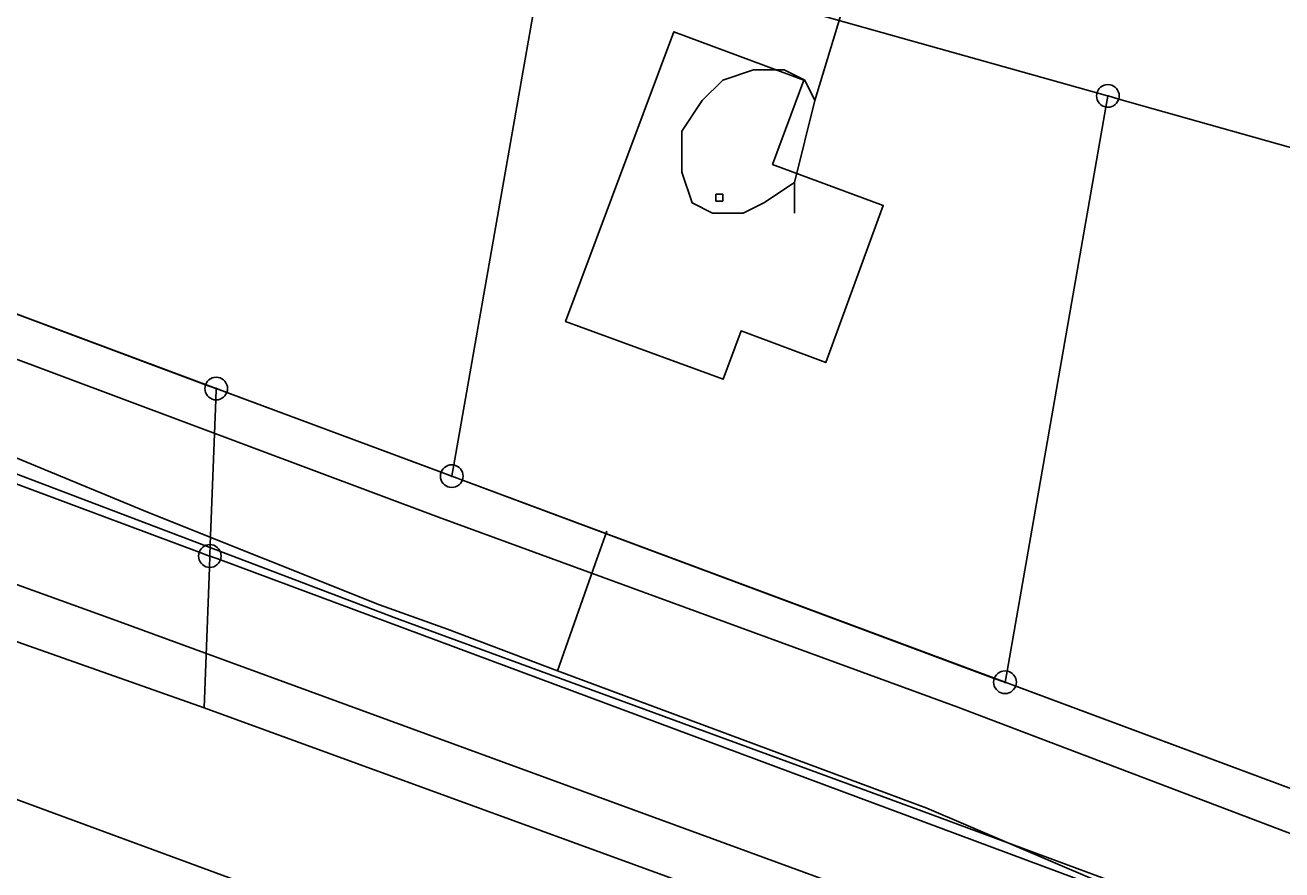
# Model space of a CAD drawing. Extents: x -645676 to -642474, y -1077513 to -1072613.
# Drawn here: x -644194.1 to -644138.8, y -1075031.6 to -1074994.5 of the extents above; entities that cross this region are included whole.
import ezdxf

# ---------------------------------------------------------------- set-up
doc = ezdxf.new("R2010")
doc.units = 0
for name, color, linetype in [('_elezni_n__tra_', 7, 'Continuous'), ('katastr_ln___zem____popis', 7, 'Continuous'), ('KN', 7, 'Continuous'), ('KULTURY_STAV', 7, 'Continuous'), ('KULTURY_ZNACKY', 7, 'Continuous'), ('Obvod_KP_', 7, 'Continuous'), ('OBVOD_PU', 7, 'Continuous'), ('PLYNOVOD', 7, 'Continuous'), ('SDELOVACI', 7, 'Continuous'), ('Silnice_II__t__dy_a_III__t__dy', 7, 'Continuous')]:
    doc.layers.add(name, color=color, linetype=linetype)

# ---------------------------------------------------------------- blocks, each defined once
blk = doc.blocks.new('$431')
blk.add_line((0.63, 0.99), (0.9, 1.89))
blk.add_lwpolyline([(0.45, 0), (0.45, 0.27), (0.63, 0.99), (0.54, 1.17), (0.36, 1.26), (0.09, 1.26), (-0.18, 1.17), (-0.36, 0.99), (-0.54, 0.72), (-0.54, 0.36), (-0.45, 0.09), (-0.27, 0), (0, 0), (0.18, 0.09), (0.45, 0.27)])

msp = doc.modelspace()

# ---------------------------------------------------------------- linework, layer by layer
at = {"layer": '_elezni_n__tra_'}
msp.add_lwpolyline([(-645032.05, -1074719.88), (-645007.73, -1074729.17), (-644983.14, -1074736.55), (-644942.37, -1074750.02), (-644914.47, -1074760.84), (-644882.89, -1074772.03), (-644837.1, -1074789.71), (-644791.46, -1074806.27), (-644722.98, -1074831.82), (-644692.05, -1074843.35), (-644645.1, -1074860.33), (-644595.62, -1074879.05), (-644567.2, -1074889.68), (-644538.28, -1074900.75), (-644463.04, -1074928.93), (-644414.14, -1074947.15), (-644324.54, -1074980.78), (-644238.86, -1075012.25), (-644147.17, -1075045.91), (-644073.62, -1075073.69), (-644009.64, -1075097.37)], dxfattribs=at)
at = {"layer": 'KN'}
for points in [[(-644170.68, -1074990.82), (-644146.97, -1074997.49), (-644146.98, -1074997.54), (-644146.99, -1074997.63), (-644146.98, -1074997.72), (-644146.96, -1074997.8), (-644146.92, -1074997.88), (-644146.87, -1074997.95), (-644146.81, -1074998.01), (-644146.74, -1074998.06), (-644146.66, -1074998.1), (-644146.58, -1074998.12), (-644150.92, -1075022.91), (-644151.01, -1075022.9), (-644151.1, -1075022.91), (-644151.18, -1075022.93), (-644151.26, -1075022.97), (-644151.33, -1075023.02), (-644151.39, -1075023.08), (-644151.44, -1075023.15), (-644151.48, -1075023.23), (-644174.85, -1075014.51), (-644174.83, -1075014.43), (-644174.82, -1075014.34), (-644174.83, -1075014.25), (-644174.85, -1075014.17), (-644174.89, -1075014.09), (-644174.94, -1075014.02), (-644175, -1075013.96), (-644175.07, -1075013.91), (-644175.15, -1075013.87), (-644175.23, -1075013.85), (-644171.25, -1074991.17)], [(-644124.62, -1075003.79), (-644146.01, -1074997.77), (-644146, -1074997.72), (-644145.99, -1074997.63), (-644146, -1074997.54), (-644146.02, -1074997.46), (-644146.06, -1074997.38), (-644146.11, -1074997.31), (-644146.17, -1074997.25), (-644146.24, -1074997.2), (-644146.32, -1074997.16), (-644146.4, -1074997.14), (-644146.49, -1074997.13), (-644146.58, -1074997.14), (-644146.66, -1074997.16), (-644146.74, -1074997.2), (-644146.81, -1074997.25), (-644146.87, -1074997.31), (-644146.92, -1074997.38), (-644146.96, -1074997.46), (-644146.97, -1074997.49), (-644170.68, -1074990.82)], [(-644171.25, -1074991.17), (-644175.23, -1075013.85), (-644175.32, -1075013.84), (-644175.41, -1075013.85), (-644175.49, -1075013.87), (-644175.57, -1075013.91), (-644175.64, -1075013.96), (-644175.7, -1075014.02), (-644175.75, -1075014.09), (-644175.79, -1075014.17), (-644185.2, -1075010.66), (-644185.18, -1075010.58), (-644185.17, -1075010.49), (-644185.18, -1075010.4), (-644185.2, -1075010.32), (-644185.24, -1075010.24), (-644185.29, -1075010.17), (-644185.35, -1075010.11), (-644185.42, -1075010.06), (-644185.5, -1075010.02), (-644185.58, -1075010), (-644185.67, -1075009.99), (-644185.76, -1075010), (-644185.84, -1075010.02), (-644185.92, -1075010.06), (-644185.99, -1075010.11), (-644186.05, -1075010.17), (-644186.1, -1075010.24), (-644186.14, -1075010.32), (-644199.22, -1075005.43)], [(-644132.56, -1075030.27), (-644150.54, -1075023.57), (-644150.52, -1075023.49), (-644150.51, -1075023.4), (-644150.52, -1075023.31), (-644150.54, -1075023.23), (-644150.58, -1075023.15), (-644150.63, -1075023.08), (-644150.69, -1075023.02), (-644150.76, -1075022.97), (-644150.84, -1075022.93), (-644150.92, -1075022.91), (-644146.58, -1074998.12), (-644146.49, -1074998.13), (-644146.4, -1074998.12), (-644146.32, -1074998.1), (-644146.24, -1074998.06), (-644146.17, -1074998.01), (-644146.11, -1074997.95), (-644146.06, -1074997.88), (-644146.02, -1074997.8), (-644146.01, -1074997.77), (-644124.62, -1075003.79)], [(-644146.48, -1074997.63), (-644146.49, -1074997.63), (-644146.5, -1074997.63), (-644146.5, -1074997.62), (-644146.49, -1074997.62), (-644146.48, -1074997.62), (-644146.48, -1074997.63)], [(-644199.22, -1075005.43), (-644186.14, -1075010.32), (-644186.16, -1075010.4), (-644186.17, -1075010.49), (-644186.16, -1075010.58), (-644186.14, -1075010.66), (-644186.1, -1075010.74), (-644186.05, -1075010.81), (-644185.99, -1075010.87), (-644185.92, -1075010.92), (-644185.84, -1075010.96), (-644185.76, -1075010.98), (-644185.69, -1075010.99), (-644185.93, -1075017.35), (-644185.95, -1075017.35), (-644186.04, -1075017.36), (-644186.12, -1075017.38), (-644186.2, -1075017.42), (-644186.27, -1075017.47), (-644186.33, -1075017.53), (-644186.38, -1075017.6), (-644186.42, -1075017.68), (-644200.59, -1075012.4)], [(-644185.2, -1075010.66), (-644185.66, -1075010.49), (-644185.66, -1075010.48), (-644185.67, -1075010.48), (-644185.68, -1075010.48), (-644185.68, -1075010.49), (-644186.14, -1075010.32), (-644186.1, -1075010.24), (-644186.05, -1075010.17), (-644185.99, -1075010.11), (-644185.92, -1075010.06), (-644185.84, -1075010.02), (-644185.76, -1075010), (-644185.67, -1075009.99), (-644185.58, -1075010), (-644185.5, -1075010.02), (-644185.42, -1075010.06), (-644185.35, -1075010.11), (-644185.29, -1075010.17), (-644185.24, -1075010.24), (-644185.2, -1075010.32), (-644185.18, -1075010.4), (-644185.17, -1075010.49), (-644185.18, -1075010.58), (-644185.2, -1075010.66)], [(-644128.04, -1075039.42), (-644185.48, -1075018.02), (-644185.46, -1075017.94), (-644185.45, -1075017.85), (-644185.46, -1075017.76), (-644185.48, -1075017.68), (-644185.52, -1075017.6), (-644185.57, -1075017.53), (-644185.63, -1075017.47), (-644185.7, -1075017.42), (-644185.78, -1075017.38), (-644185.86, -1075017.36), (-644185.93, -1075017.35), (-644185.69, -1075010.99), (-644185.67, -1075010.99), (-644185.58, -1075010.98), (-644185.5, -1075010.96), (-644185.42, -1075010.92), (-644185.35, -1075010.87), (-644185.29, -1075010.81), (-644185.24, -1075010.74), (-644185.2, -1075010.66), (-644175.79, -1075014.17), (-644175.81, -1075014.25), (-644175.82, -1075014.34), (-644175.81, -1075014.43), (-644175.79, -1075014.51), (-644175.75, -1075014.59), (-644175.7, -1075014.66), (-644175.64, -1075014.72), (-644175.57, -1075014.77), (-644175.49, -1075014.81), (-644175.41, -1075014.83), (-644175.32, -1075014.84), (-644175.23, -1075014.83), (-644175.15, -1075014.81), (-644175.07, -1075014.77), (-644175, -1075014.72), (-644174.94, -1075014.66), (-644174.89, -1075014.59), (-644174.85, -1075014.51), (-644151.48, -1075023.23), (-644151.5, -1075023.31), (-644151.51, -1075023.4), (-644151.5, -1075023.49), (-644151.48, -1075023.57), (-644151.44, -1075023.65), (-644151.39, -1075023.72), (-644151.33, -1075023.78), (-644151.26, -1075023.83), (-644151.18, -1075023.87), (-644151.1, -1075023.89), (-644151.01, -1075023.9), (-644150.92, -1075023.89), (-644150.84, -1075023.87), (-644150.76, -1075023.83), (-644150.69, -1075023.78), (-644150.63, -1075023.72), (-644150.58, -1075023.65), (-644150.54, -1075023.57), (-644132.56, -1075030.27)], [(-644185.66, -1075010.49), (-644185.67, -1075010.49), (-644185.68, -1075010.49), (-644185.68, -1075010.48), (-644185.67, -1075010.48), (-644185.66, -1075010.48), (-644185.66, -1075010.49)], [(-644174.85, -1075014.51), (-644175.31, -1075014.34), (-644175.31, -1075014.33), (-644175.32, -1075014.33), (-644175.23, -1075013.85), (-644175.15, -1075013.87), (-644175.07, -1075013.91), (-644175, -1075013.96), (-644174.94, -1075014.02), (-644174.89, -1075014.09), (-644174.85, -1075014.17), (-644174.83, -1075014.25), (-644174.82, -1075014.34), (-644174.83, -1075014.43), (-644174.85, -1075014.51)], [(-644175.32, -1075014.33), (-644175.32, -1075014.34), (-644175.33, -1075014.34), (-644175.33, -1075014.33), (-644175.32, -1075014.33)], [(-644175.31, -1075014.34), (-644175.32, -1075014.34), (-644175.32, -1075014.33), (-644175.31, -1075014.33), (-644175.31, -1075014.34)], [(-644185.48, -1075018.02), (-644185.94, -1075017.85), (-644185.94, -1075017.84), (-644185.95, -1075017.84), (-644185.93, -1075017.35), (-644185.86, -1075017.36), (-644185.78, -1075017.38), (-644185.7, -1075017.42), (-644185.63, -1075017.47), (-644185.57, -1075017.53), (-644185.52, -1075017.6), (-644185.48, -1075017.68), (-644185.46, -1075017.76), (-644185.45, -1075017.85), (-644185.46, -1075017.94), (-644185.48, -1075018.02)], [(-644185.94, -1075017.85), (-644185.95, -1075017.85), (-644185.95, -1075017.84), (-644185.94, -1075017.84), (-644185.94, -1075017.85)], [(-644150.54, -1075023.57), (-644151, -1075023.4), (-644151, -1075023.39), (-644151.01, -1075023.39), (-644150.92, -1075022.91), (-644150.84, -1075022.93), (-644150.76, -1075022.97), (-644150.69, -1075023.02), (-644150.63, -1075023.08), (-644150.58, -1075023.15), (-644150.54, -1075023.23), (-644150.52, -1075023.31), (-644150.51, -1075023.4), (-644150.52, -1075023.49), (-644150.54, -1075023.57)], [(-644151, -1075023.4), (-644151.01, -1075023.4), (-644151.01, -1075023.39), (-644151, -1075023.39), (-644151, -1075023.4)]]:
    msp.add_lwpolyline(points, dxfattribs=at)
for points in [[(-644161.22, -1075000.64), (-644156.36, -1075002.44), (-644158.89, -1075009.35), (-644162.61, -1075007.96), (-644163.4, -1075010.08), (-644170.32, -1075007.54), (-644165.56, -1074994.81), (-644159.85, -1074996.94)], [(-644161.22, -1075000.64), (-644159.85, -1074996.94), (-644165.56, -1074994.81), (-644170.32, -1075007.54), (-644163.4, -1075010.08), (-644162.61, -1075007.96), (-644158.89, -1075009.35), (-644156.36, -1075002.44)], [(-644146.5, -1074997.63), (-644146.5, -1074997.64), (-644146.49, -1074997.64), (-644146.58, -1074998.12), (-644146.66, -1074998.1), (-644146.74, -1074998.06), (-644146.81, -1074998.01), (-644146.87, -1074997.95), (-644146.92, -1074997.88), (-644146.96, -1074997.8), (-644146.98, -1074997.72), (-644146.99, -1074997.63), (-644146.98, -1074997.54), (-644146.97, -1074997.49)], [(-644146.01, -1074997.77), (-644146.48, -1074997.63), (-644146.48, -1074997.62), (-644146.49, -1074997.62), (-644146.5, -1074997.62), (-644146.5, -1074997.63), (-644146.97, -1074997.49), (-644146.96, -1074997.46), (-644146.92, -1074997.38), (-644146.87, -1074997.31), (-644146.81, -1074997.25), (-644146.74, -1074997.2), (-644146.66, -1074997.16), (-644146.58, -1074997.14), (-644146.49, -1074997.13), (-644146.4, -1074997.14), (-644146.32, -1074997.16), (-644146.24, -1074997.2), (-644146.17, -1074997.25), (-644146.11, -1074997.31), (-644146.06, -1074997.38), (-644146.02, -1074997.46), (-644146, -1074997.54), (-644145.99, -1074997.63), (-644146, -1074997.72)], [(-644146.01, -1074997.77), (-644146.02, -1074997.8), (-644146.06, -1074997.88), (-644146.11, -1074997.95), (-644146.17, -1074998.01), (-644146.24, -1074998.06), (-644146.32, -1074998.1), (-644146.4, -1074998.12), (-644146.49, -1074998.13), (-644146.58, -1074998.12), (-644146.49, -1074997.64), (-644146.48, -1074997.64), (-644146.48, -1074997.63)], [(-644146.49, -1074997.63), (-644146.49, -1074997.64), (-644146.5, -1074997.64), (-644146.5, -1074997.63)], [(-644146.48, -1074997.63), (-644146.48, -1074997.64), (-644146.49, -1074997.64), (-644146.49, -1074997.63)], [(-644163.41, -1075002.25), (-644163.71, -1075002.25), (-644163.71, -1075001.95), (-644163.41, -1075001.95)], [(-644163.41, -1075002.25), (-644163.41, -1075001.95), (-644163.71, -1075001.95), (-644163.71, -1075002.25)], [(-644185.68, -1075010.49), (-644185.68, -1075010.5), (-644185.67, -1075010.5), (-644185.69, -1075010.99), (-644185.76, -1075010.98), (-644185.84, -1075010.96), (-644185.92, -1075010.92), (-644185.99, -1075010.87), (-644186.05, -1075010.81), (-644186.1, -1075010.74), (-644186.14, -1075010.66), (-644186.16, -1075010.58), (-644186.17, -1075010.49), (-644186.16, -1075010.4), (-644186.14, -1075010.32)], [(-644185.2, -1075010.66), (-644185.24, -1075010.74), (-644185.29, -1075010.81), (-644185.35, -1075010.87), (-644185.42, -1075010.92), (-644185.5, -1075010.96), (-644185.58, -1075010.98), (-644185.67, -1075010.99), (-644185.69, -1075010.99), (-644185.67, -1075010.5), (-644185.66, -1075010.5), (-644185.66, -1075010.49)], [(-644185.67, -1075010.49), (-644185.67, -1075010.5), (-644185.68, -1075010.5), (-644185.68, -1075010.49)], [(-644185.66, -1075010.49), (-644185.66, -1075010.5), (-644185.67, -1075010.5), (-644185.67, -1075010.49)], [(-644186.42, -1075017.68), (-644186.44, -1075017.76), (-644186.45, -1075017.85), (-644186.44, -1075017.94), (-644186.42, -1075018.02), (-644186.38, -1075018.1), (-644186.33, -1075018.17), (-644186.27, -1075018.23), (-644186.2, -1075018.28), (-644186.12, -1075018.32), (-644186.04, -1075018.34), (-644185.97, -1075018.35), (-644186.2, -1075024.53), (-644202.35, -1075018.82), (-644201.16, -1075012.72), (-644201.15, -1075012.72), (-644201.06, -1075012.73), (-644200.97, -1075012.72), (-644200.89, -1075012.7), (-644200.81, -1075012.66), (-644200.74, -1075012.61), (-644200.68, -1075012.55), (-644200.63, -1075012.48), (-644200.59, -1075012.4)], [(-644175.23, -1075013.85), (-644175.32, -1075014.33), (-644175.33, -1075014.33), (-644175.33, -1075014.34), (-644175.79, -1075014.17), (-644175.75, -1075014.09), (-644175.7, -1075014.02), (-644175.64, -1075013.96), (-644175.57, -1075013.91), (-644175.49, -1075013.87), (-644175.41, -1075013.85), (-644175.32, -1075013.84)], [(-644175.33, -1075014.34), (-644175.33, -1075014.35), (-644175.32, -1075014.35), (-644175.31, -1075014.35), (-644175.31, -1075014.34), (-644174.85, -1075014.51), (-644174.89, -1075014.59), (-644174.94, -1075014.66), (-644175, -1075014.72), (-644175.07, -1075014.77), (-644175.15, -1075014.81), (-644175.23, -1075014.83), (-644175.32, -1075014.84), (-644175.41, -1075014.83), (-644175.49, -1075014.81), (-644175.57, -1075014.77), (-644175.64, -1075014.72), (-644175.7, -1075014.66), (-644175.75, -1075014.59), (-644175.79, -1075014.51), (-644175.81, -1075014.43), (-644175.82, -1075014.34), (-644175.81, -1075014.25), (-644175.79, -1075014.17)], [(-644175.32, -1075014.34), (-644175.31, -1075014.34), (-644175.31, -1075014.35), (-644175.32, -1075014.35), (-644175.33, -1075014.35), (-644175.33, -1075014.34)], [(-644185.93, -1075017.35), (-644185.95, -1075017.84), (-644185.96, -1075017.84), (-644185.96, -1075017.85), (-644186.42, -1075017.68), (-644186.38, -1075017.6), (-644186.33, -1075017.53), (-644186.27, -1075017.47), (-644186.2, -1075017.42), (-644186.12, -1075017.38), (-644186.04, -1075017.36), (-644185.95, -1075017.35)], [(-644185.96, -1075017.85), (-644185.96, -1075017.86), (-644185.95, -1075017.86), (-644185.97, -1075018.35), (-644186.04, -1075018.34), (-644186.12, -1075018.32), (-644186.2, -1075018.28), (-644186.27, -1075018.23), (-644186.33, -1075018.17), (-644186.38, -1075018.1), (-644186.42, -1075018.02), (-644186.44, -1075017.94), (-644186.45, -1075017.85), (-644186.44, -1075017.76), (-644186.42, -1075017.68)], [(-644185.48, -1075018.02), (-644185.52, -1075018.1), (-644185.57, -1075018.17), (-644185.63, -1075018.23), (-644185.7, -1075018.28), (-644185.78, -1075018.32), (-644185.86, -1075018.34), (-644185.95, -1075018.35), (-644185.97, -1075018.35), (-644185.95, -1075017.86), (-644185.94, -1075017.86), (-644185.94, -1075017.85)], [(-644185.95, -1075017.85), (-644185.96, -1075017.85), (-644185.96, -1075017.84), (-644185.95, -1075017.84)], [(-644185.95, -1075017.85), (-644185.95, -1075017.86), (-644185.96, -1075017.86), (-644185.96, -1075017.85)], [(-644185.94, -1075017.85), (-644185.94, -1075017.86), (-644185.95, -1075017.86), (-644185.95, -1075017.85)], [(-644128.04, -1075039.42), (-644128.06, -1075039.5), (-644128.07, -1075039.59), (-644128.06, -1075039.68), (-644128.04, -1075039.76), (-644128, -1075039.84), (-644127.95, -1075039.91), (-644127.89, -1075039.97), (-644127.82, -1075040.02), (-644127.74, -1075040.06), (-644127.66, -1075040.08), (-644127.62, -1075040.09), (-644128.16, -1075045.7), (-644186.2, -1075024.53), (-644185.97, -1075018.35), (-644185.95, -1075018.35), (-644185.86, -1075018.34), (-644185.78, -1075018.32), (-644185.7, -1075018.28), (-644185.63, -1075018.23), (-644185.57, -1075018.17), (-644185.52, -1075018.1), (-644185.48, -1075018.02)], [(-644150.92, -1075022.91), (-644151.01, -1075023.39), (-644151.02, -1075023.39), (-644151.02, -1075023.4), (-644151.48, -1075023.23), (-644151.44, -1075023.15), (-644151.39, -1075023.08), (-644151.33, -1075023.02), (-644151.26, -1075022.97), (-644151.18, -1075022.93), (-644151.1, -1075022.91), (-644151.01, -1075022.9)], [(-644151.02, -1075023.4), (-644151.02, -1075023.41), (-644151.01, -1075023.41), (-644151, -1075023.41), (-644151, -1075023.4), (-644150.54, -1075023.57), (-644150.58, -1075023.65), (-644150.63, -1075023.72), (-644150.69, -1075023.78), (-644150.76, -1075023.83), (-644150.84, -1075023.87), (-644150.92, -1075023.89), (-644151.01, -1075023.9), (-644151.1, -1075023.89), (-644151.18, -1075023.87), (-644151.26, -1075023.83), (-644151.33, -1075023.78), (-644151.39, -1075023.72), (-644151.44, -1075023.65), (-644151.48, -1075023.57), (-644151.5, -1075023.49), (-644151.51, -1075023.4), (-644151.5, -1075023.31), (-644151.48, -1075023.23)], [(-644151.01, -1075023.4), (-644151.02, -1075023.4), (-644151.02, -1075023.39), (-644151.01, -1075023.39)], [(-644151.01, -1075023.4), (-644151, -1075023.4), (-644151, -1075023.41), (-644151.01, -1075023.41), (-644151.02, -1075023.41), (-644151.02, -1075023.4)]]:
    msp.add_lwpolyline(points, close=True, dxfattribs=at)
at = {"layer": 'KULTURY_STAV'}
for points in [[(-644318.2, -1074953.42), (-644286.02, -1074973.12), (-644267.32, -1074980.08), (-644248.63, -1074987.05), (-644229.93, -1074994.01), (-644203.49, -1075003.85), (-644199.69, -1075005.26), (-644185.67, -1075010.49), (-644175.32, -1075014.34), (-644151.01, -1075023.4), (-644132.56, -1075030.27), (-644126.29, -1075026.29), (-644124.14, -1075003.93), (-644123.87, -1075001.12), (-644121.22, -1074974.56), (-644120.29, -1074967.74), (-644116.71, -1074949.63), (-644115.89, -1074941.48), (-644114.12, -1074927.36)], [(-644114.12, -1074927.36), (-644115.89, -1074941.48), (-644116.71, -1074949.63), (-644120.29, -1074967.74), (-644121.22, -1074974.56), (-644123.87, -1075001.12), (-644124.14, -1075003.93), (-644126.29, -1075026.29), (-644132.56, -1075030.27), (-644151.01, -1075023.4), (-644175.32, -1075014.34), (-644185.67, -1075010.49), (-644199.69, -1075005.26), (-644203.49, -1075003.85), (-644229.93, -1074994.01), (-644248.63, -1074987.05), (-644267.32, -1074980.08), (-644286.02, -1074973.12), (-644318.2, -1074953.42)], [(-644165.56, -1074994.81), (-644159.85, -1074996.94), (-644161.22, -1075000.64), (-644156.36, -1075002.44), (-644158.89, -1075009.35), (-644162.61, -1075007.96), (-644163.4, -1075010.08), (-644170.32, -1075007.54), (-644165.56, -1074994.81)], [(-644165.56, -1074994.81), (-644170.32, -1075007.54), (-644163.4, -1075010.08), (-644162.61, -1075007.96), (-644158.89, -1075009.35), (-644156.36, -1075002.44), (-644161.22, -1075000.64), (-644159.85, -1074996.94), (-644165.56, -1074994.81)]]:
    msp.add_lwpolyline(points, dxfattribs=at)
at = {"layer": 'Obvod_KP_'}
msp.add_lwpolyline([(-644001.9, -1074706.23), (-644008.32, -1074716.63), (-644019.09, -1074732.87), (-644030.63, -1074748.76), (-644033.82, -1074752.54), (-644037.42, -1074756.98), (-644021.6, -1074853.49), (-644044.37, -1075005.55), (-644052.47, -1075075.41), (-644064.86, -1075071.09), (-644069.64, -1075069.16), (-644109.1, -1075052.98), (-644128.16, -1075045.7), (-644186.2, -1075024.53), (-644202.35, -1075018.82), (-644232.72, -1075008), (-644288.4, -1074987.6), (-644322.8, -1074974.71)], dxfattribs=at)
at = {"layer": 'OBVOD_PU'}
msp.add_lwpolyline([(-644001.9, -1074706.23), (-644008.32, -1074716.63), (-644019.09, -1074732.87), (-644030.63, -1074748.76), (-644033.82, -1074752.54), (-644037.42, -1074756.98), (-644021.6, -1074853.49), (-644044.37, -1075005.55), (-644052.47, -1075075.41), (-644064.86, -1075071.09), (-644069.64, -1075069.16), (-644109.1, -1075052.98), (-644128.16, -1075045.7), (-644186.2, -1075024.53), (-644202.35, -1075018.82), (-644232.72, -1075008), (-644288.4, -1074987.6), (-644322.8, -1074974.71)], dxfattribs=at)
at = {"layer": 'PLYNOVOD'}
for p, q in [((-644200.05, -1075011.23), (-644188.62, -1075015.96)), ((-644188.62, -1075015.96), (-644178.49, -1075020)), ((-644169.02, -1075018.19), (-644168.5, -1075016.76)), ((-644170.68, -1075022.89), (-644169.02, -1075018.19)), ((-644178.49, -1075020), (-644175.51, -1075021.06)), ((-644175.51, -1075021.06), (-644170.68, -1075022.89)), ((-644170.68, -1075022.89), (-644154.44, -1075028.94)), ((-644154.44, -1075028.94), (-644139.06, -1075035.5))]:
    msp.add_line(p, q, dxfattribs=at)
at = {"layer": 'SDELOVACI'}
msp.add_lwpolyline([(-644002.79, -1075089.11), (-644042.73, -1075074.42), (-644069.86, -1075063.79), (-644083.25, -1075059.36), (-644087.92, -1075057.48), (-644105.16, -1075051.43), (-644110, -1075049.52), (-644120.01, -1075045.24), (-644121.45, -1075045.05), (-644128.23, -1075043.92), (-644131.73, -1075043.14), (-644158.21, -1075032.34), (-644190.07, -1075020.69), (-644230.88, -1075005.93), (-644251.78, -1074998.47), (-644271.04, -1074991.9), (-644298.31, -1074981.49), (-644302.82, -1074980.07), (-644321.09, -1074973.09)], dxfattribs=at)
at = {"layer": 'Silnice_II__t__dy_a_III__t__dy'}
for p, q in [((-644175.9, -1075016.15), (-644204.39, -1075005.48)), ((-644206.04, -1075009.84), (-644177.74, -1075020.59)), ((-644153.09, -1075024.49), (-644175.9, -1075016.15)), ((-644177.74, -1075020.59), (-644154.68, -1075029.05)), ((-644135.64, -1075031.13), (-644153.09, -1075024.49)), ((-644154.68, -1075029.05), (-644141.27, -1075034.01))]:
    msp.add_line(p, q, dxfattribs=at)

# ---------------------------------------------------------------- block references
at = {"layer": 'KULTURY_ZNACKY', "xscale": 5, "yscale": 5}
msp.add_blockref('$431', (-644162.51, -1075002.78), dxfattribs=at)

# ---------------------------------------------------------------- texts
at = {"layer": 'katastr_ln___zem____popis'}
msp.add_text('238 Pardubice - Havlíčkův Brod', height=15, rotation=340.176, dxfattribs=at).set_placement((-644331.43, -1075009.55))

doc.saveas('drawing.dxf')
